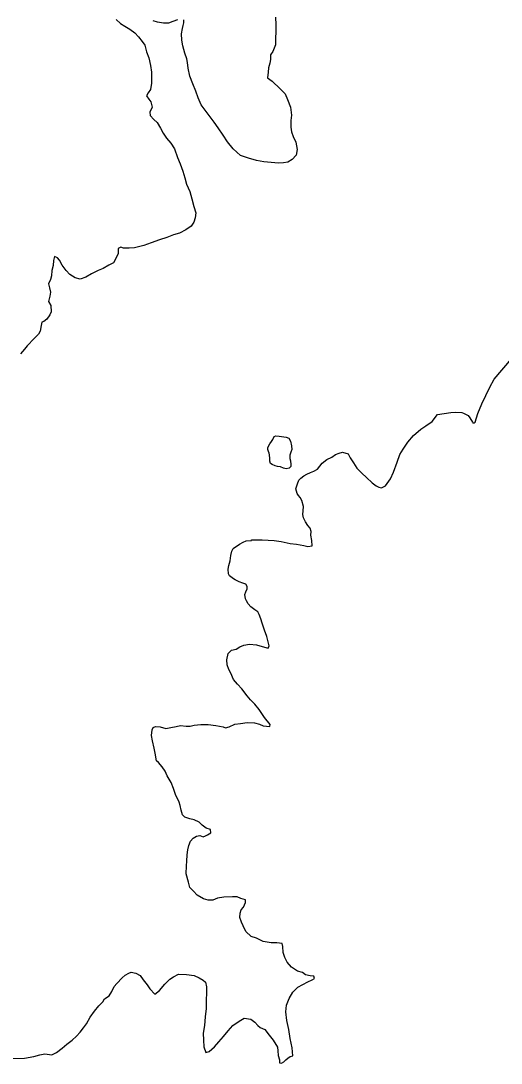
# Model space of a CAD drawing. Extents: x 31699 to 244310, y -8841 to 11474.
# Drawn here: x 134996.9 to 135178.4, y 734.1 to 1127.7 of the extents above; entities that cross this region are included whole.
import ezdxf

# ---------------------------------------------------------------- set-up
doc = ezdxf.new("R2010")
doc.units = 0
doc.layers.add('R_Draft', color=7, linetype='Continuous')

msp = doc.modelspace()

# ---------------------------------------------------------------- linework, layer by layer
at = {"layer": 'R_Draft'}
for points in [[(135032.87, 1128.2), (135034.59, 1126.79), (135036.19, 1125.72), (135038.05, 1124.59), (135039.98, 1123.18), (135041.37, 1121.65), (135042.7, 1119.91), (135043.76, 1118.51), (135044.42, 1116.04), (135045.22, 1113.71), (135045.88, 1110.84), (135046.21, 1108.3), (135046.27, 1106.24), (135046.2, 1104.17), (135045.93, 1101.84), (135045, 1100.57), (135044.33, 1099.37), (135045.26, 1098.1), (135046.06, 1097.1), (135046.46, 1095.17), (135045.65, 1093.24), (135045.79, 1091.97), (135047.18, 1090.43)], [(135056.08, 1128.16), (135054.28, 1127.43), (135052.69, 1126.83), (135050.82, 1126.83), (135048.56, 1127.3), (135046.9, 1127.77)], [(135093.06, 1129.17), (135093.19, 1126.23), (135093.19, 1123.77), (135093.12, 1121.1), (135093.11, 1118.63), (135092.11, 1116.17), (135091.25, 1114.9), (135091.18, 1113.17), (135090.98, 1111.77), (135090.51, 1110.03), (135090.37, 1108.37), (135090.04, 1106.23), (135091.9, 1104.96), (135094.89, 1102.09), (135096.75, 1100.22), (135097.61, 1098.09), (135098.73, 1095.15), (135099.2, 1092.08), (135098.86, 1090.08), (135098.86, 1087.55), (135099.19, 1085.82), (135099.78, 1084.01), (135100.84, 1081.95), (135101.37, 1079.21), (135100.9, 1076.95), (135099.44, 1075.35), (135097.84, 1074.35), (135096.18, 1074.09), (135094.31, 1074.02), (135091.45, 1074.29), (135088.73, 1074.43), (135086, 1074.97), (135082.88, 1075.84), (135079.95, 1076.91), (135077.16, 1079.45), (135075.04, 1082.05), (135073.31, 1084.52), (135071.45, 1087.33), (135069.93, 1089.46), (135068, 1091.93), (135066.54, 1094), (135065.08, 1096.07), (135063.95, 1098.61), (135063.03, 1101.14), (135061.9, 1104.01), (135060.77, 1106.81), (135060.18, 1109.82), (135059.85, 1111.95), (135059.58, 1113.42), (135058.86, 1115.49), (135058.13, 1118.29), (135057.67, 1120.42), (135057.54, 1122.82), (135057.94, 1124.82), (135058.27, 1126.02), (135058.47, 1127.02), (135058.54, 1128.09)], [(135047.18, 1090.43), (135048.38, 1089.36), (135049.64, 1087.16), (135050.7, 1085.36), (135051.96, 1083.42), (135053.55, 1081.55), (135055.01, 1079.35), (135056.14, 1076.15), (135057.13, 1073.68), (135058.06, 1071.01), (135058.85, 1068.41), (135059.52, 1066.01), (135060.71, 1063.34), (135061.5, 1060.54), (135062.3, 1057.67), (135063.03, 1055.27), (135062.82, 1053.33), (135062.29, 1051.74), (135061.22, 1050.14), (135059.23, 1048.87), (135056.9, 1047.61), (135054.63, 1046.95), (135052.04, 1045.88), (135049.31, 1045.02), (135046.11, 1043.89), (135043.39, 1042.9), (135039.86, 1042.04), (135037.8, 1041.91), (135035.74, 1041.84), (135034.61, 1042.24), (135033.67, 1041.71), (135033.6, 1039.85), (135032.94, 1038.18), (135031.87, 1036.38), (135030.14, 1035.45), (135027.94, 1034.25), (135026.08, 1033.46), (135023.62, 1032.13), (135021.49, 1030.93), (135019.36, 1030.2), (135017.43, 1030.74), (135015.43, 1031.94), (135013.97, 1033.41), (135012.45, 1035.41), (135011.52, 1037.41), (135010.72, 1038.21), (135009.59, 1038.75), (135009.19, 1037.22), (135009.12, 1035.28), (135008.65, 1033.48), (135008.45, 1031.48), (135008.05, 1030.08), (135007.31, 1028.42), (135007.71, 1026.88), (135008.04, 1025.28), (135007.84, 1023.82), (135007.37, 1021.75), (135008.17, 1020.28), (135008.36, 1017.81), (135007.9, 1016.68), (135006.76, 1015.08), (135005.56, 1014.15), (135004.83, 1013.95), (135004.57, 1012.62), (135004.16, 1010.49), (135003.56, 1009.35), (135001.96, 1007.82), (134999.3, 1004.96), (134998.3, 1003.69), (134996.77, 1002.03)], [(135167.75, 975.98), (135167.87, 975.89), (135168.2, 975.89), (135168.57, 976.13), (135169.6, 979.44), (135171.09, 983.05), (135174.08, 989.37), (135175.71, 992.41), (135182.37, 1000.07)], [(135077.19, 917.02), (135075.8, 918.09), (135075.4, 918.89), (135075.27, 920.62), (135075.47, 922.09), (135075.94, 923.82), (135076.21, 925.82), (135076.68, 927.49), (135077.14, 928.42), (135079.54, 930.08), (135080.94, 930.88), (135082.07, 931.41), (135084, 931.48), (135084, 931.68), (135088.06, 931.74), (135092.58, 931.46), (135095.24, 931.06), (135098.63, 930.32), (135101.09, 930.12), (135103.88, 929.65), (135105.35, 929.24), (135106.94, 929.44), (135106.81, 931.44), (135106.42, 933.44), (135106.55, 934.84), (135106.22, 936.11), (135105.29, 937.11), (135104.43, 938.51), (135103.7, 939.98), (135103.5, 941.25), (135103.57, 942.72), (135103.7, 944.38), (135103.11, 946.58), (135102.45, 947.72), (135101.78, 948.45), (135101.25, 949.25), (135100.85, 951.05), (135101.39, 952.92), (135101.92, 954.25), (135102.72, 955.05), (135103.79, 955.85), (135104.99, 956.58), (135106.32, 957.11), (135107.58, 957.71), (135108.98, 958.44), (135110.71, 960.64), (135112.51, 962.04), (135114.37, 962.97), (135115.84, 963.9), (135117.17, 964.43), (135118.43, 964.83), (135120.56, 964.23), (135121.29, 962.76), (135122.55, 960.76), (135123.88, 958.75), (135125.74, 956.95), (135127.53, 955.28), (135129.66, 953.28), (135131.19, 952.07), (135132.18, 951.6), (135133.18, 951.4), (135134.71, 952.13), (135136.58, 954.8), (135137.71, 957.26), (135139.05, 961.06), (135140.12, 963.99), (135141.38, 965.99), (135143.18, 968.59), (135145.31, 971.12), (135148.04, 973.52), (135149.97, 974.78), (135152.37, 976.44)], [(135152.37, 976.44), (135154.33, 979.01)], [(135154.33, 979.01), (135159.34, 979.82), (135161, 979.96), (135163.53, 979.79), (135164.23, 979.63), (135165.9, 978.63), (135166.6, 977.83), (135167.54, 976.16), (135167.75, 975.98)], [(135167.75, 975.98), (135167.75, 975.98)], [(135097.21, 970.46), (135098.21, 970.13), (135098.75, 968.94), (135099.16, 967.21), (135099.24, 965.81), (135098.91, 964.8), (135098.59, 963.67), (135098.6, 962.4), (135098.74, 961.53), (135098.88, 960.2), (135098.89, 959.4), (135098.3, 958.79), (135097.17, 958.52), (135096.17, 958.84), (135095.03, 959.3), (135093.9, 959.43), (135093.04, 959.69), (135091.83, 960.14), (135091.23, 960.54), (135090.96, 961.4), (135091.02, 962.47), (135090.87, 963.8), (135090.74, 964.47), (135090.47, 965.07), (135090.19, 965.8), (135090.25, 966.47), (135090.45, 967.07), (135090.97, 968.01), (135091.63, 968.81), (135092.09, 969.62), (135092.61, 970.82), (135093.28, 971.03), (135094.48, 970.84)], [(135094.48, 970.84), (135097.21, 970.46)], [(135059.68, 812.76), (135060.02, 814.63), (135060.35, 816.23), (135061.02, 817.89), (135062.02, 819.09), (135063.28, 819.76), (135064.55, 820.09), (135065.81, 819.62), (135066.61, 819.88), (135067.47, 820.28), (135068.67, 821.08), (135068.61, 822.35), (135066.88, 822.88), (135065.42, 824.02), (135064.22, 825.16), (135062.36, 826.03), (135060.7, 826.36), (135058.9, 826.96), (135057.97, 827.9), (135057.44, 829.63), (135057.05, 831.37), (135056.72, 832.7), (135055.39, 835.51), (135054.53, 837.77), (135053.67, 840.04), (135052.21, 842.58), (135051.41, 844.31), (135050.35, 845.98), (135048.89, 847.65), (135048.16, 848.32), (135047.63, 851.12), (135047.23, 853.05), (135046.64, 855.79), (135046.31, 857.86), (135046.51, 859.99), (135046.91, 860.86), (135047.78, 861.26), (135049.51, 861.05), (135051.7, 860.52), (135053.57, 860.85), (135055.63, 861.24), (135057.22, 861.57), (135059.35, 861.37), (135060.88, 861.37), (135062.41, 861.77), (135064.94, 862.03), (135067.73, 861.96), (135070.53, 861.55), (135073.32, 861.08), (135074.25, 860.75), (135075.58, 861.14), (135077.78, 862.14), (135079.84, 862.4), (135082.37, 862.73), (135085.23, 862.66), (135087.09, 862.06), (135088.49, 861.46), (135091.01, 861.19), (135091.15, 861.99), (135089.02, 864.66), (135086.9, 867.66), (135085.3, 869.66), (135083.71, 871.33), (135082.38, 872.87), (135080.46, 875.47), (135078.73, 877.21), (135077.27, 879.01), (135076.28, 881.35), (135075.48, 882.75), (135074.82, 884.55), (135074.75, 886.42), (135075.29, 888.82), (135076.55, 890.08), (135078.22, 890.48), (135079.68, 891.28), (135081.21, 892.01), (135083.34, 892.34), (135085.94, 892.13), (135088.06, 891.46), (135090.32, 890.79), (135090.72, 891.66), (135089.8, 895.2), (135088.94, 897.6), (135088.08, 900.2), (135087.55, 901.87), (135086.95, 903.47), (135086.49, 904.54), (135085.36, 905.34), (135083.76, 906.47), (135082.77, 907.61), (135082.1, 908.68), (135081.77, 909.48), (135081.57, 911.08), (135081.91, 912.08), (135082.44, 913.28), (135082.44, 914.14), (135081.85, 915.01), (135080.78, 915.35), (135079.39, 915.88), (135077.92, 916.62), (135077.19, 917.02)], [(135047.5, 760.1), (135049.23, 761.5), (135051.3, 763.97), (135053.16, 765.76), (135054.56, 766.69), (135056.42, 767.76), (135059.48, 767.62), (135062.34, 767.21), (135064.27, 766.28), (135065.8, 765.41), (135066.73, 764.67), (135066.99, 762.94), (135067.05, 760.41), (135066.98, 758.07), (135066.98, 754.74), (135066.51, 751.54), (135066.31, 748.27), (135065.77, 745.47), (135065.96, 742.74), (135066.09, 740.27), (135066.76, 738.14), (135068.09, 738.53), (135070.09, 740.2), (135071.68, 742.2), (135073.48, 744.13), (135075.28, 746.26), (135077.01, 748.25), (135079.41, 749.98), (135081.34, 751.11), (135083.74, 750.64), (135085.33, 749.57), (135086.46, 748.37), (135087.39, 747.57), (135089.12, 746.83), (135090.71, 744.7), (135092.24, 742.76), (135093.9, 740.16), (135093.96, 738.69), (135094.09, 736.96), (135094.62, 735.36), (135094.69, 734.22), (135095.35, 734.09), (135096.28, 734.55), (135097.08, 735.35), (135097.81, 735.95), (135098.61, 736.55), (135099.68, 736.82), (135099.42, 739.82), (135098.62, 743.35), (135098.16, 746.75), (135097.44, 750.22), (135096.98, 753.42), (135097.31, 756.02), (135098.31, 758.56), (135099.71, 760.89), (135101.58, 762.75), (135103.44, 763.75), (135105.31, 764.75), (135107.04, 765.61), (135107.9, 766.08), (135107.57, 766.88), (135106.17, 767.01), (135104.51, 767.41), (135103.32, 768.28), (135101.45, 768.89), (135099.13, 770.36), (135097.47, 772.29), (135096.67, 773.96), (135096.08, 775.9), (135095.88, 778.16), (135095.62, 779.3), (135093.62, 779.57), (135091.43, 779.57), (135088.5, 780.04), (135085.97, 781.25), (135083.98, 781.98), (135081.85, 783.85), (135080.93, 785.92), (135080.26, 787.32), (135079.67, 789.12), (135079.74, 790.79), (135080.2, 791.99), (135081, 793.06), (135081.8, 794.72), (135081.81, 795.72), (135080.01, 796.33), (135078.61, 796.86), (135076.89, 796.86), (135073.63, 796.74), (135071.23, 796.34), (135069.43, 795.68), (135067.7, 795.61), (135065.91, 796.15), (135063.58, 797.55), (135062.12, 799.02), (135060.79, 800.42), (135060.2, 802.49), (135059.4, 805.56), (135059.54, 808.56), (135059.61, 810.43), (135059.68, 812.76)], [(134992.72, 735.79), (134998.24, 735.98), (135001.84, 736.57), (135004.1, 737.24), (135005.96, 737.57), (135008.56, 737.29), (135010.42, 738.16), (135012.48, 739.76), (135014.22, 741.29), (135016.28, 742.82), (135017.88, 744.28), (135019.34, 745.81), (135020.61, 747.41), (135021.74, 748.88), (135023.14, 751.47), (135024.74, 753.67), (135026.34, 755.74), (135027.81, 757.2), (135028.54, 758.33), (135030.27, 759.46), (135031.21, 761.13), (135032.21, 763), (135033.14, 764.19), (135035.2, 766.26), (135036.34, 767.26), (135037.73, 768.05), (135038.53, 768.39), (135040.33, 768.12), (135041.92, 767.25), (135043.12, 765.51), (135044.58, 763.71), (135045.57, 762.11), (135047.5, 760.1)]]:
    msp.add_lwpolyline(points, dxfattribs=at)

doc.saveas('drawing.dxf')
